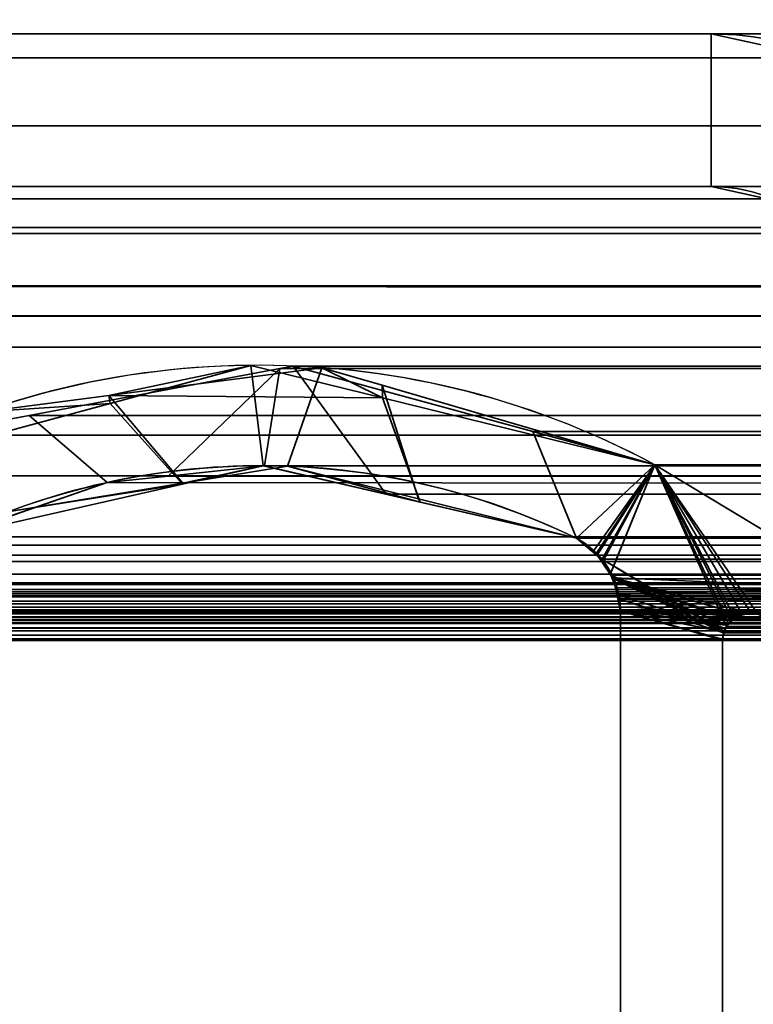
# Model space of a CAD drawing. Header units: millimetres. Extents: x -508 to 6708, y -115 to 193.
# Tile 359 of 656: x 1140 to 1147, y 7 to 17. Entities that reach past the tile are written whole.
import ezdxf

# ---------------------------------------------------------------- set-up
doc = ezdxf.new("R2010")
doc.units = ezdxf.units.MM
doc.layers.add('151', color=7, linetype='Continuous', true_color=0xffffff)

# ---------------------------------------------------------------- blocks, each defined once
blk = doc.blocks.new('UG_SURFACE_002')
at = {"layer": '151', "color": 252, "linetype": 'Continuous', "lineweight": 35}
for points in [[(2057.4999, -10, 2215.25), (2057.4999, 174.4, 2215.25), (942.5, 174.4, 2215.25), (942.5, -10, 2215.25)], [(1092.5, -10, 2065.2499), (1092.5, 174.4, 2065.2499), (1907.5, 174.4, 2065.2499), (1907.5, -10, 2065.2499)]]:
    blk.add_3dface(points, dxfattribs=at)
blk = doc.blocks.new('UG_SURFACE_146')
at = {"layer": '151', "color": 252, "linetype": 'Continuous', "lineweight": 35}
for points in [[(1138.58, 16.5, 2018.6701), (1146.89, 16.5, 2010.36), (1146.89, 16.5, -7.75), (1138.58, 16.5, -7.75)], [(1138.58, 15, 2018.6701), (1146.89, 15, 2010.36), (1146.89, 16.5, 2010.36), (1138.58, 16.5, 2018.6701)], [(1138.58, 16.5, -7.75), (1146.89, 16.5, -7.75), (1146.89, 15, -7.75), (1138.58, 15, -7.75)], [(1148.1673, 16.2227, 2009.0828), (1148.1673, 16.2227, -7.75), (1146.89, 16.5, -7.75), (1146.89, 16.5, 2010.36)], [(1146.89, 15, 2010.36), (1147.5452, 14.8577, 2009.7048), (1148.1673, 16.2227, 2009.0828), (1146.89, 16.5, 2010.36)], [(1146.89, 16.5, -7.75), (1148.1673, 16.2227, -7.75), (1147.5452, 14.8577, -7.75), (1146.89, 15, -7.75)], [(1138.58, 15, 2018.6701), (1138.58, 15, -7.75), (1146.89, 15, -7.75), (1146.89, 15, 2010.36)], [(1146.89, 15, 2010.36), (1146.89, 15, -7.75), (1147.5452, 14.8577, -7.75), (1147.5452, 14.8577, 2009.7048)]]:
    blk.add_3dface(points, dxfattribs=at)
blk = doc.blocks.new('UG_SURFACE_147')
at = {"layer": '151', "color": 252, "linetype": 'Continuous', "lineweight": 35}
for points in [[(1138.58, 16.5, 2018.6701), (1146.89, 16.5, 2010.36), (1146.89, 16.5, -7.75), (1138.58, 16.5, -7.75)], [(1138.58, 15, 2018.6701), (1146.89, 15, 2010.36), (1146.89, 16.5, 2010.36), (1138.58, 16.5, 2018.6701)], [(1138.58, 16.5, -7.75), (1146.89, 16.5, -7.75), (1146.89, 15, -7.75), (1138.58, 15, -7.75)], [(1148.1673, 16.2227, 2009.0828), (1148.1673, 16.2227, -7.75), (1146.89, 16.5, -7.75), (1146.89, 16.5, 2010.36)], [(1146.89, 15, 2010.36), (1147.5452, 14.8577, 2009.7048), (1148.1673, 16.2227, 2009.0828), (1146.89, 16.5, 2010.36)], [(1146.89, 16.5, -7.75), (1148.1673, 16.2227, -7.75), (1147.5452, 14.8577, -7.75), (1146.89, 15, -7.75)], [(1138.58, 15, 2018.6701), (1138.58, 15, -7.75), (1146.89, 15, -7.75), (1146.89, 15, 2010.36)], [(1146.89, 15, 2010.36), (1146.89, 15, -7.75), (1147.5452, 14.8577, -7.75), (1147.5452, 14.8577, 2009.7048)]]:
    blk.add_3dface(points, dxfattribs=at)
blk = doc.blocks.new('UG_SURFACE_148')
at = {"layer": '151', "color": 252, "linetype": 'Continuous', "lineweight": 35}
for points in [[(1861.42, 16.5, 2018.6701), (1138.58, 16.5, 2018.6701), (1137.4013, 16.2655, 2019.8486), (1862.5987, 16.2655, 2019.8486)], [(1138.58, 16.5, 2018.6701), (1861.42, 16.5, 2018.6701), (1853.11, 16.5, 2010.36), (1146.89, 16.5, 2010.36)], [(1138.58, 16.5, 2018.6701), (1146.89, 16.5, 2010.36), (1146.89, 15, 2010.36), (1138.58, 15, 2018.6701)], [(1851.8327, 16.2227, 2009.0828), (1148.1673, 16.2227, 2009.0828), (1146.89, 16.5, 2010.36), (1853.11, 16.5, 2010.36)], [(1146.89, 16.5, 2010.36), (1148.1673, 16.2227, 2009.0828), (1147.5452, 14.8577, 2009.7048), (1146.89, 15, 2010.36)], [(1862.5987, 16.2655, 2019.8486), (1137.4013, 16.2655, 2019.8486), (1136.4021, 15.5979, 2020.8478), (1863.5979, 15.5979, 2020.8478)], [(1863.5979, 15.5979, 2020.8478), (1136.4021, 15.5979, 2020.8478), (1135.7344, 14.5987, 2021.5156), (1864.2656, 14.5987, 2021.5156)], [(1862.0247, 14.8797, 2019.2747), (1137.9753, 14.8797, 2019.2747), (1138.58, 15, 2018.6701), (1861.42, 15, 2018.6701)], [(1138.58, 15, 2018.6701), (1146.89, 15, 2010.36), (1853.11, 15, 2010.36), (1861.42, 15, 2018.6701)], [(1853.11, 15, 2010.36), (1146.89, 15, 2010.36), (1147.5452, 14.8577, 2009.7048), (1852.4548, 14.8577, 2009.7048)], [(1862.5373, 14.5372, 2019.7873), (1137.4627, 14.5372, 2019.7873), (1137.9753, 14.8797, 2019.2747), (1862.0247, 14.8797, 2019.2747)], [(1864.4408, 14.0209, 2021.6908), (1864.2656, 14.5987, 2021.5156), (1135.7344, 14.5987, 2021.5156), (1135.5592, 14.0209, 2021.6908)], [(1862.8798, 14.0246, 2020.1297), (1137.1202, 14.0246, 2020.1297), (1137.4627, 14.5372, 2019.7873), (1862.5373, 14.5372, 2019.7873)], [(1135.5592, 14.0209, 2021.6908), (1135.5, 13.42, 2021.75), (1864.5, 13.42, 2021.75)], [(1135.5592, 14.0209, 2021.6908), (1864.5, 13.42, 2021.75), (1864.4408, 14.0209, 2021.6908)], [(1137.0304, 13.7282, 2020.2196), (1137.1202, 14.0246, 2020.1297), (1862.8798, 14.0246, 2020.1297), (1862.9696, 13.7282, 2020.2196)], [(1863, 13.42, 2020.2501), (1137, 13.42, 2020.2501), (1137.0304, 13.7282, 2020.2196)], [(1862.9696, 13.7282, 2020.2196), (1863, 13.42, 2020.2501), (1137.0304, 13.7282, 2020.2196)], [(1135.5, -21.92, 2021.75), (1864.5, -21.92, 2021.75), (1864.5, 13.42, 2021.75), (1135.5, 13.42, 2021.75)], [(1137, -21.92, 2020.2501), (1137, 13.42, 2020.2501), (1863, 13.42, 2020.2501), (1863, -21.92, 2020.2501)]]:
    blk.add_3dface(points, dxfattribs=at)
blk = doc.blocks.new('UG_SURFACE_154')
at = {"layer": '151', "color": 7, "linetype": 'Continuous', "lineweight": 35}
for points in [[(1140.9692, 12.9471, -7.75), (1142.3644, 13.2427, 2014.8857), (1143.6591, 12.9246, 2013.5908)], [(1140.9692, 12.9471, -7.75), (1140.9807, 12.8682, 2016.2692), (1142.3644, 13.2427, 2014.8857)], [(1143.6591, 12.9246, 2013.5908), (1143.0629, 13.2198, -7.75), (1140.9692, 12.9471, -7.75)], [(1140.9692, 12.9471, -7.75), (1143.0629, 13.2198, -7.75), (1142.7267, 12.2515, -7.75), (1141.698, 12.0842, -7.75)], [(1141.6926, 12.0756, 2015.5573), (1142.4879, 12.2561, 2014.7622), (1142.3644, 13.2427, 2014.8857), (1140.9807, 12.8682, 2016.2692)], [(1143.6591, 12.9246, 2013.5908), (1142.3644, 13.2427, 2014.8857), (1142.4879, 12.2561, 2014.7622), (1144.0293, 11.8991, 2013.2208)], [(1144.0133, 11.9305, -7.75), (1142.7267, 12.2515, -7.75), (1143.0629, 13.2198, -7.75), (1143.657, 13.0469, -7.75)], [(1143.6591, 12.9246, 2013.5908), (1143.657, 13.0469, -7.75), (1143.0629, 13.2198, -7.75)], [(1143.657, 13.0469, -7.75), (1143.6591, 12.9246, 2013.5908), (1146.337, 12.2666, 2010.9129)], [(1146.337, 12.2666, 2010.9129), (1146.337, 12.2666, -7.75), (1143.657, 13.0469, -7.75)], [(1143.657, 13.0469, -7.75), (1146.337, 12.2666, -7.75), (1145.5678, 11.5427, -7.75), (1144.0133, 11.9305, -7.75)], [(1140.9807, 12.8682, 2016.2692), (1140.9692, 12.9471, -7.75), (1139.7345, 12.7862, -7.75)], [(1141.698, 12.0842, -7.75), (1139.9906, 11.8066, -7.75), (1139.7345, 12.7862, -7.75), (1140.9692, 12.9471, -7.75)], [(1144.0293, 11.8991, 2013.2208), (1145.5678, 11.5427, 2011.6823), (1146.337, 12.2666, 2010.9129), (1143.6591, 12.9246, 2013.5908)], [(1138.348, 12.1555, -7.75), (1138.348, 12.1555, 2018.9021), (1140.9807, 12.8682, 2016.2692)], [(1140.9807, 12.8682, 2016.2692), (1139.7345, 12.7862, -7.75), (1138.348, 12.1555, -7.75)], [(1140.9807, 12.8682, 2016.2692), (1138.348, 12.1555, 2018.9021), (1139.405, 11.5565, 2017.8449), (1141.6926, 12.0756, 2015.5573)], [(1142.4879, 12.2561, 2014.7622), (1141.6926, 12.0756, 2015.5573), (1141.698, 12.0842, -7.75)], [(1142.4879, 12.2561, 2014.7622), (1141.698, 12.0842, -7.75), (1142.7267, 12.2515, -7.75)], [(1144.0293, 11.8991, 2013.2208), (1142.4879, 12.2561, 2014.7622), (1142.7267, 12.2515, -7.75)], [(1142.7267, 12.2515, -7.75), (1144.0133, 11.9305, -7.75), (1144.0293, 11.8991, 2013.2208)], [(1145.7393, 11.4215, -7.75), (1145.5678, 11.5427, -7.75), (1146.337, 12.2666, -7.75)], [(1146.337, 12.2666, 2010.9129), (1145.5678, 11.5427, 2011.6823), (1145.7597, 11.3814, 2011.4903)], [(1145.7604, 11.3921, -7.75), (1145.7393, 11.4215, -7.75), (1146.337, 12.2666, -7.75)], [(1145.7597, 11.3814, 2011.4903), (1145.8309, 11.3216, 2011.4191), (1146.337, 12.2666, 2010.9129)], [(1145.9023, 11.1942, -7.75), (1145.7604, 11.3921, -7.75), (1146.337, 12.2666, -7.75)], [(1146.337, 12.2666, 2010.9129), (1145.8309, 11.3216, 2011.4191), (1145.8992, 11.1889, 2011.3509)], [(1145.8992, 11.1889, 2011.3509), (1145.9653, 11.0607, 2011.2846), (1148.3501, 11.0514, 2008.8999), (1146.337, 12.2666, 2010.9129)], [(1146.337, 12.2666, -7.75), (1148.3501, 11.0514, -7.75), (1145.9299, 11.1557, -7.75), (1145.9023, 11.1942, -7.75)], [(1146.337, 12.2666, 2010.9129), (1148.3501, 11.0514, 2008.8999), (1148.3501, 11.0514, -7.75), (1146.337, 12.2666, -7.75)], [(1141.6926, 12.0756, 2015.5573), (1139.405, 11.5565, 2017.8449), (1139.9906, 11.8066, -7.75)], [(1139.9906, 11.8066, -7.75), (1141.698, 12.0842, -7.75), (1141.6926, 12.0756, 2015.5573)], [(1144.0133, 11.9305, -7.75), (1145.5678, 11.5427, -7.75), (1145.5678, 11.5427, 2011.6823)], [(1145.5678, 11.5427, 2011.6823), (1144.0293, 11.8991, 2013.2208), (1144.0133, 11.9305, -7.75)], [(1145.5678, 11.5427, -7.75), (1145.7393, 11.4215, -7.75), (1145.7597, 11.3814, 2011.4903)], [(1145.7597, 11.3814, 2011.4903), (1145.5678, 11.5427, 2011.6823), (1145.5678, 11.5427, -7.75)], [(1145.7393, 11.4215, -7.75), (1145.7604, 11.3921, -7.75), (1145.7597, 11.3814, 2011.4903)], [(1145.8309, 11.3216, 2011.4191), (1145.7597, 11.3814, 2011.4903), (1145.7604, 11.3921, -7.75)], [(1145.7604, 11.3921, -7.75), (1145.9023, 11.1942, -7.75), (1145.8992, 11.1889, 2011.3509)], [(1145.8992, 11.1889, 2011.3509), (1145.8309, 11.3216, 2011.4191), (1145.7604, 11.3921, -7.75)], [(1145.9653, 11.0607, 2011.2846), (1145.8992, 11.1889, 2011.3509), (1145.9023, 11.1942, -7.75)], [(1145.9023, 11.1942, -7.75), (1145.9299, 11.1557, -7.75), (1145.9756, 10.9915, 2011.2743)], [(1145.9756, 10.9915, 2011.2743), (1145.9653, 11.0607, 2011.2846), (1145.9023, 11.1942, -7.75)], [(1145.9299, 11.1557, -7.75), (1147.0879, 10.7338, -7.75), (1147.0528, 10.6857, -7.75)], [(1145.9299, 11.1557, -7.75), (1147.1832, 10.7922, -7.75), (1147.1096, 10.7471, -7.75)], [(1145.9299, 11.1557, -7.75), (1147.2839, 10.8082, -7.75), (1147.1878, 10.793, -7.75)], [(1145.9653, 10.9898, -7.75), (1145.9299, 11.1557, -7.75), (1147.0284, 10.6524, -7.75)], [(1147.1096, 10.7471, -7.75), (1147.0879, 10.7338, -7.75), (1145.9299, 11.1557, -7.75)], [(1147.318, 10.8051, -7.75), (1147.2839, 10.8082, -7.75), (1145.9299, 11.1557, -7.75), (1148.3501, 11.0514, -7.75)], [(1147.1878, 10.793, -7.75), (1147.1832, 10.7922, -7.75), (1145.9299, 11.1557, -7.75)], [(1147.0528, 10.6857, -7.75), (1147.0284, 10.6524, -7.75), (1145.9299, 11.1557, -7.75)], [(1145.9299, 11.1557, -7.75), (1145.9653, 10.9898, -7.75), (1145.9756, 10.9915, 2011.2743)], [(1148.3501, 11.0514, 2008.8999), (1145.9653, 11.0607, 2011.2846), (1145.9756, 10.9915, 2011.2743)], [(1145.9756, 10.9915, 2011.2743), (1146, 10.8277, 2011.25), (1148.3501, 11.0514, 2008.8999)], [(1147.1884, 10.7875, 2010.0615), (1147.2839, 10.8082, 2009.9661), (1148.3501, 11.0514, 2008.8999), (1146, 10.8277, 2011.25)], [(1148.3501, 11.0514, 2008.8999), (1147.2839, 10.8082, 2009.9661), (1147.318, 10.8051, 2009.932)], [(1146, 10.8277, 2011.25), (1145.9756, 10.9915, 2011.2743), (1145.9653, 10.9898, -7.75)], [(1146, 10.8277, -7.75), (1145.9653, 10.9898, -7.75), (1147.0284, 10.6524, -7.75), (1147.0208, 10.6205, -7.75)], [(1145.9653, 10.9898, -7.75), (1146, 10.8277, -7.75), (1146, 10.8277, 2011.25)], [(1146, 4.7035, -7.75), (1146, 10.8277, -7.75), (1147.0021, 10.5427, -7.75), (1147.0021, 6.7467, -7.75)], [(1147.0208, 10.6205, -7.75), (1147.0021, 10.5427, -7.75), (1146, 10.8277, -7.75)], [(1146, 10.8277, 2011.25), (1147.0021, 10.5427, 2010.2479), (1147.0162, 10.6216, 2010.2339)], [(1147.0021, 6.7467, 2010.2479), (1147.0021, 10.5427, 2010.2479), (1146, 10.8277, 2011.25), (1146, 4.7035, 2011.25)], [(1147.0162, 10.6216, 2010.2339), (1147.0163, 10.6222, 2010.2339), (1146, 10.8277, 2011.25)], [(1146, 10.8277, 2011.25), (1147.1547, 10.7801, 2010.0954), (1147.1884, 10.7875, 2010.0615)], [(1146, 10.8277, 2011.25), (1147.0615, 10.705, 2010.1886), (1147.1101, 10.7442, 2010.1399)], [(1147.1101, 10.7442, 2010.1399), (1147.1547, 10.7801, 2010.0954), (1146, 10.8277, 2011.25)], [(1146, 10.8277, 2011.25), (1147.0163, 10.6222, 2010.2339), (1147.0511, 10.6862, 2010.1988)], [(1147.0511, 10.6862, 2010.1988), (1147.0615, 10.705, 2010.1886), (1146, 10.8277, 2011.25)], [(1146, 10.8277, -7.75), (1146, 4.7035, -7.75), (1146, 4.7035, 2011.25), (1146, 10.8277, 2011.25)], [(1147.0528, 10.6857, -7.75), (1147.0879, 10.7338, -7.75), (1147.1101, 10.7442, 2010.1399)], [(1147.1101, 10.7442, 2010.1399), (1147.0615, 10.705, 2010.1886), (1147.0528, 10.6857, -7.75)], [(1147.0879, 10.7338, -7.75), (1147.1096, 10.7471, -7.75), (1147.1101, 10.7442, 2010.1399)], [(1147.1096, 10.7471, -7.75), (1147.1832, 10.7922, -7.75), (1147.1884, 10.7875, 2010.0615)], [(1147.1884, 10.7875, 2010.0615), (1147.1547, 10.7801, 2010.0954), (1147.1096, 10.7471, -7.75)], [(1147.1547, 10.7801, 2010.0954), (1147.1101, 10.7442, 2010.1399), (1147.1096, 10.7471, -7.75)], [(1147.1832, 10.7922, -7.75), (1147.1878, 10.793, -7.75), (1147.1884, 10.7875, 2010.0615)], [(1147.1878, 10.793, -7.75), (1147.2839, 10.8082, -7.75), (1147.2839, 10.8082, 2009.9661)], [(1147.2839, 10.8082, 2009.9661), (1147.1884, 10.7875, 2010.0615), (1147.1878, 10.793, -7.75)], [(1147.2839, 10.8082, -7.75), (1147.318, 10.8051, -7.75), (1147.3515, 10.798, 2009.8984)], [(1147.3515, 10.798, 2009.8984), (1147.318, 10.8051, 2009.932), (1147.2839, 10.8082, -7.75)], [(1147.318, 10.8051, 2009.932), (1147.2839, 10.8082, 2009.9661), (1147.2839, 10.8082, -7.75)], [(1147.0511, 10.6862, 2010.1988), (1147.0163, 10.6222, 2010.2339), (1147.0284, 10.6524, -7.75)], [(1147.0208, 10.6205, -7.75), (1147.0284, 10.6524, -7.75), (1147.0163, 10.6222, 2010.2339)], [(1147.0284, 10.6524, -7.75), (1147.0528, 10.6857, -7.75), (1147.0511, 10.6862, 2010.1988)], [(1147.0615, 10.705, 2010.1886), (1147.0511, 10.6862, 2010.1988), (1147.0528, 10.6857, -7.75)], [(1147.0021, 10.5427, -7.75), (1147.0208, 10.6205, -7.75), (1147.0162, 10.6216, 2010.2339)], [(1147.0162, 10.6216, 2010.2339), (1147.0021, 10.5427, 2010.2479), (1147.0021, 10.5427, -7.75)], [(1147.0163, 10.6222, 2010.2339), (1147.0162, 10.6216, 2010.2339), (1147.0208, 10.6205, -7.75)], [(1147.0021, 10.5427, 2010.2479), (1147.0021, 6.7467, 2010.2479), (1147.0021, 6.7467, -7.75), (1147.0021, 10.5427, -7.75)]]:
    blk.add_3dface(points, dxfattribs=at)
blk = doc.blocks.new('UG_SURFACE_155')
at = {"layer": '151', "color": 7, "linetype": 'Continuous', "lineweight": 35}
for points in [[(1141.551, 12.1549, 2015.6989), (1140.9526, 12.0911, 2016.2973), (1140.1865, 12.7514, 2017.0634), (1142.6491, 13.2115, 2014.601)], [(1140.1865, 12.7514, 2017.0634), (1859.8135, 12.7514, 2017.0634), (1857.3509, 13.2115, 2014.601), (1142.6491, 13.2115, 2014.601)], [(1142.6491, 13.2115, 2014.601), (1142.4994, 12.2561, 2014.7505), (1141.551, 12.1549, 2015.6989)], [(1143.6955, 11.978, 2013.5546), (1142.4994, 12.2561, 2014.7505), (1142.6491, 13.2115, 2014.601), (1142.7813, 13.2362, 2014.4687)], [(1142.7813, 13.2362, 2014.4687), (1142.6491, 13.2115, 2014.601), (1857.3509, 13.2115, 2014.601)], [(1145.5678, 11.5427, 2011.6823), (1143.6955, 11.978, 2013.5546), (1142.7813, 13.2362, 2014.4687), (1145.1387, 12.5934, 2012.1114)], [(1142.7813, 13.2362, 2014.4687), (1857.3509, 13.2115, 2014.601), (1857.2187, 13.2362, 2014.4687)], [(1857.2187, 13.2362, 2014.4687), (1145.1387, 12.5934, 2012.1114), (1142.7813, 13.2362, 2014.4687)], [(1857.2187, 13.2362, 2014.4687), (1854.8613, 12.5934, 2012.1114), (1145.1387, 12.5934, 2012.1114)], [(1140.9526, 12.0911, 2016.2973), (1139.405, 11.5565, 2017.8449), (1139.15, 12.5578, 2018.1), (1140.1865, 12.7514, 2017.0634)], [(1860.85, 12.5578, 2018.1), (1859.8135, 12.7514, 2017.0634), (1140.1865, 12.7514, 2017.0634), (1139.15, 12.5578, 2018.1)], [(1145.1387, 12.5934, 2012.1114), (1146.337, 12.2666, 2010.9129), (1145.5678, 11.5427, 2011.6823)], [(1145.1387, 12.5934, 2012.1114), (1854.8613, 12.5934, 2012.1114), (1853.663, 12.2666, 2010.9129), (1146.337, 12.2666, 2010.9129)], [(1139.15, 12.5578, 2018.1), (1138.348, 12.1555, 2018.9021), (1861.652, 12.1555, 2018.9021)], [(1139.15, 12.5578, 2018.1), (1861.652, 12.1555, 2018.9021), (1860.85, 12.5578, 2018.1)], [(1857.5217, 12.2561, 2014.7717), (1141.551, 12.1549, 2015.6989), (1142.4994, 12.2561, 2014.7505)], [(1857.5217, 12.2561, 2014.7717), (1858.4361, 12.0479, 2015.686), (1141.551, 12.1549, 2015.6989)], [(1142.4994, 12.2561, 2014.7505), (1856.3046, 11.9751, 2013.5546), (1857.5217, 12.2561, 2014.7717)], [(1142.4994, 12.2561, 2014.7505), (1143.6955, 11.978, 2013.5546), (1856.3046, 11.9751, 2013.5546)], [(1145.7692, 11.3774, 2011.4808), (1145.5678, 11.5427, 2011.6823), (1146.337, 12.2666, 2010.9129)], [(1146.337, 12.2666, 2010.9129), (1145.8188, 11.3367, 2011.4312), (1145.7692, 11.3774, 2011.4808)], [(1145.8188, 11.3367, 2011.4312), (1146.337, 12.2666, 2010.9129), (1147.0414, 10.6764, 2010.2086), (1147.0202, 10.6289, 2010.2298)], [(1148.0399, 10.5173, 2009.2101), (1147.3515, 10.798, 2009.8984), (1146.337, 12.2666, 2010.9129), (1148.3501, 11.0514, 2008.8999)], [(1146.337, 12.2666, 2010.9129), (1147.2839, 10.8082, 2009.9661), (1147.1974, 10.7967, 2010.0527)], [(1146.337, 12.2666, 2010.9129), (1147.0993, 10.7439, 2010.1507), (1147.0629, 10.7014, 2010.1871)], [(1146.337, 12.2666, 2010.9129), (1147.1965, 10.7966, 2010.0534), (1147.1241, 10.7573, 2010.1259)], [(1147.3515, 10.798, 2009.8984), (1147.2839, 10.8082, 2009.9661), (1146.337, 12.2666, 2010.9129)], [(1147.0629, 10.7014, 2010.1871), (1147.0414, 10.6764, 2010.2086), (1146.337, 12.2666, 2010.9129)], [(1147.1974, 10.7967, 2010.0527), (1147.1965, 10.7966, 2010.0534), (1146.337, 12.2666, 2010.9129)], [(1147.1241, 10.7573, 2010.1259), (1147.0993, 10.7439, 2010.1507), (1146.337, 12.2666, 2010.9129)], [(1853.663, 12.2666, 2010.9129), (1851.6499, 11.0514, 2008.8999), (1148.3501, 11.0514, 2008.8999), (1146.337, 12.2666, 2010.9129)], [(1863.4446, 11.0875, 2020.6945), (1861.652, 12.1555, 2018.9021), (1138.348, 12.1555, 2018.9021), (1136.5554, 11.0875, 2020.6945)], [(1860.595, 11.5565, 2017.8449), (1140.9526, 12.0911, 2016.2973), (1141.551, 12.1549, 2015.6989)], [(1141.551, 12.1549, 2015.6989), (1858.4361, 12.0479, 2015.686), (1860.595, 11.5565, 2017.8449)], [(1860.595, 11.5565, 2017.8449), (1139.405, 11.5565, 2017.8449), (1140.9526, 12.0911, 2016.2973)], [(1143.6955, 11.978, 2013.5546), (1145.5678, 11.5427, 2011.6823), (1854.4322, 11.5427, 2011.6823)], [(1854.4322, 11.5427, 2011.6823), (1856.3046, 11.9751, 2013.5546), (1143.6955, 11.978, 2013.5546)], [(1139.2902, 11.4749, 2017.9598), (1139.405, 11.5565, 2017.8449), (1860.595, 11.5565, 2017.8449)], [(1860.595, 11.5565, 2017.8449), (1860.7128, 11.484, 2017.9627), (1139.2902, 11.4749, 2017.9598)], [(1145.7692, 11.3774, 2011.4808), (1854.2308, 11.3774, 2011.4808), (1854.4322, 11.5427, 2011.6823), (1145.5678, 11.5427, 2011.6823)], [(1860.7702, 11.4486, 2018.0202), (1139.1101, 11.316, 2018.1398), (1139.1529, 11.3772, 2018.0972)], [(1860.7702, 11.4486, 2018.0202), (1860.8896, 11.3135, 2018.1396), (1139.1101, 11.316, 2018.1398)], [(1139.1529, 11.3772, 2018.0972), (1139.2902, 11.4749, 2017.9598), (1860.7128, 11.484, 2017.9627)], [(1860.7128, 11.484, 2017.9627), (1860.7702, 11.4486, 2018.0202), (1139.1529, 11.3772, 2018.0972)], [(1854.1812, 11.3367, 2011.4312), (1145.7692, 11.3774, 2011.4808), (1145.8188, 11.3367, 2011.4312)], [(1854.1812, 11.3367, 2011.4312), (1854.2308, 11.3774, 2011.4808), (1145.7692, 11.3774, 2011.4808)], [(1145.8188, 11.3367, 2011.4312), (1854.0872, 11.1809, 2011.3373), (1854.1812, 11.3367, 2011.4312)], [(1145.8188, 11.3367, 2011.4312), (1145.9128, 11.1809, 2011.3373), (1854.0872, 11.1809, 2011.3373)], [(1147.0202, 10.6289, 2010.2298), (1147.0138, 10.6145, 2010.2363), (1145.8188, 11.3367, 2011.4312)], [(1145.9128, 11.1809, 2011.3373), (1145.8188, 11.3367, 2011.4312), (1147.0138, 10.6145, 2010.2363)], [(1860.942, 11.2541, 2018.1921), (1138.9928, 11.1065, 2018.2571), (1139.022, 11.19, 2018.2281)], [(1860.942, 11.2541, 2018.1921), (1861.0098, 11.1077, 2018.2598), (1138.9928, 11.1065, 2018.2571)], [(1139.022, 11.19, 2018.2281), (1139.1101, 11.316, 2018.1398), (1860.8896, 11.3135, 2018.1396)], [(1860.8896, 11.3135, 2018.1396), (1860.942, 11.2541, 2018.1921), (1139.022, 11.19, 2018.2281)], [(1854.0092, 10.9475, 2011.2591), (1145.9128, 11.1809, 2011.3373), (1145.9351, 11.1441, 2011.3151)], [(1854.0092, 10.9475, 2011.2591), (1854.0649, 11.1441, 2011.3151), (1145.9128, 11.1809, 2011.3373)], [(1854.0649, 11.1441, 2011.3151), (1854.0872, 11.1809, 2011.3373), (1145.9128, 11.1809, 2011.3373)], [(1147.0138, 10.6145, 2010.2363), (1145.9351, 11.1441, 2011.3151), (1145.9128, 11.1809, 2011.3373)], [(1854.0089, 10.9448, 2011.2588), (1145.9351, 11.1441, 2011.3151), (1145.9908, 10.9475, 2011.2591)], [(1145.9351, 11.1441, 2011.3151), (1854.0089, 10.9448, 2011.2588), (1854.0092, 10.9475, 2011.2591)], [(1145.9908, 10.9475, 2011.2591), (1145.9351, 11.1441, 2011.3151), (1147.0138, 10.6145, 2010.2363)], [(1136.5012, 11.0383, 2020.7489), (1136.476, 11.0155, 2020.7739), (1863.5329, 11.0032, 2020.7829)], [(1136.5554, 11.0875, 2020.6945), (1136.5012, 11.0383, 2020.7489), (1863.498, 11.0365, 2020.7479)], [(1863.5329, 11.0032, 2020.7829), (1863.498, 11.0365, 2020.7479), (1136.5012, 11.0383, 2020.7489)], [(1863.498, 11.0365, 2020.7479), (1863.4446, 11.0875, 2020.6945), (1136.5554, 11.0875, 2020.6945)], [(1138.9546, 10.9977, 2018.2953), (1138.9928, 11.1065, 2018.2571), (1861.0098, 11.1077, 2018.2598)], [(1861.0098, 11.1077, 2018.2598), (1861.0249, 11.0751, 2018.275), (1138.9546, 10.9977, 2018.2953)], [(1861.0249, 11.0751, 2018.275), (1861.0616, 10.8663, 2018.3115), (1138.9546, 10.9977, 2018.2953)], [(1863.552, 10.9652, 2020.802), (1136.4472, 10.9664, 2020.8027), (1136.4319, 10.9258, 2020.818)], [(1136.4319, 10.9258, 2020.818), (1863.569, 10.9316, 2020.8189), (1863.552, 10.9652, 2020.802)], [(1136.4516, 10.9779, 2020.7984), (1136.4472, 10.9664, 2020.8027), (1863.552, 10.9652, 2020.802)], [(1863.552, 10.9652, 2020.802), (1136.476, 11.0155, 2020.7739), (1136.4516, 10.9779, 2020.7984)], [(1136.476, 11.0155, 2020.7739), (1863.552, 10.9652, 2020.802), (1863.5329, 11.0032, 2020.7829)], [(1861.0616, 10.8663, 2018.3115), (1138.9384, 10.8663, 2018.3115), (1138.9546, 10.9977, 2018.2953)], [(1145.9908, 10.9475, 2011.2591), (1145.9911, 10.9448, 2011.2588), (1854.0089, 10.9448, 2011.2588)], [(1145.9911, 10.9448, 2011.2588), (1145.9908, 10.9475, 2011.2591), (1147.0138, 10.6145, 2010.2363)], [(1146, 10.8277, 2011.25), (1854, 10.8277, 2011.25), (1854.0089, 10.9448, 2011.2588), (1145.9911, 10.9448, 2011.2588)], [(1147.0138, 10.6145, 2010.2363), (1147.0035, 10.5516, 2010.2465), (1146, 10.8277, 2011.25), (1145.9911, 10.9448, 2011.2588)], [(1136.4217, 10.8984, 2020.8285), (1136.4156, 10.8382, 2020.8344), (1863.5852, 10.846, 2020.8352)], [(1136.4156, 10.8382, 2020.8344), (1863.5851, 10.8384, 2020.8352), (1863.5852, 10.846, 2020.8352)], [(1136.4319, 10.9258, 2020.818), (1136.4217, 10.8984, 2020.8285), (1863.5852, 10.846, 2020.8352)], [(1136.4319, 10.9258, 2020.818), (1863.5697, 10.9274, 2020.8199), (1863.569, 10.9316, 2020.8189)], [(1863.5852, 10.846, 2020.8352), (1863.5697, 10.9274, 2020.8199), (1136.4319, 10.9258, 2020.818)], [(1138.9384, 5.7187, 2018.3115), (1138.9384, 10.8663, 2018.3115), (1861.0616, 10.8663, 2018.3115), (1861.0616, 5.7187, 2018.3115)], [(1863.5844, 10.8085, 2020.8344), (1136.4156, 10.8382, 2020.8344), (1136.4145, 10.8282, 2020.8354)], [(1136.4145, 10.8282, 2020.8354), (1136.428, 10.7445, 2020.822), (1863.572, 10.7445, 2020.822)], [(1863.572, 10.7445, 2020.822), (1863.5844, 10.8085, 2020.8344), (1136.4145, 10.8282, 2020.8354)], [(1863.5844, 10.8085, 2020.8344), (1863.5851, 10.8384, 2020.8352), (1136.4156, 10.8382, 2020.8344)], [(1136.4323, 10.736, 2020.8178), (1863.5677, 10.736, 2020.8178), (1863.572, 10.7445, 2020.822), (1136.428, 10.7445, 2020.822)], [(1862.3996, 10.8171, 2019.6495), (1863.1971, 10.5484, 2020.447), (1136.8029, 10.5484, 2020.447), (1137.6004, 10.8171, 2019.6495)], [(1862.3996, 10.8171, 2019.6495), (1137.6004, 10.8171, 2019.6495), (1137.6144, 10.8176, 2019.6357)], [(1862.3232, 10.8261, 2019.5732), (1137.6144, 10.8176, 2019.6357), (1137.6871, 10.8202, 2019.563)], [(1862.3232, 10.8261, 2019.5732), (1862.3855, 10.8187, 2019.6354), (1137.6144, 10.8176, 2019.6357)], [(1137.6144, 10.8176, 2019.6357), (1862.3855, 10.8187, 2019.6354), (1862.3996, 10.8171, 2019.6495)], [(1137.6871, 10.8202, 2019.563), (1862.3134, 10.8229, 2019.5634), (1862.3232, 10.8261, 2019.5732)], [(1862.3134, 10.8229, 2019.5634), (1137.6871, 10.8202, 2019.563), (1137.7167, 10.8212, 2019.5334)], [(1137.7167, 10.8212, 2019.5334), (1862.2395, 10.7993, 2019.4895), (1862.3134, 10.8229, 2019.5634)], [(1137.7167, 10.8212, 2019.5334), (1137.76, 10.8, 2019.49), (1862.2395, 10.7993, 2019.4895)], [(1862.1986, 10.7862, 2019.4485), (1137.76, 10.8, 2019.49), (1137.8185, 10.7716, 2019.4316)], [(1862.1986, 10.7862, 2019.4485), (1862.2395, 10.7993, 2019.4895), (1137.76, 10.8, 2019.49)], [(1137.8185, 10.7716, 2019.4316), (1862.1829, 10.7701, 2019.4328), (1862.1986, 10.7862, 2019.4485)], [(1862.1829, 10.7701, 2019.4328), (1137.8185, 10.7716, 2019.4316), (1137.8264, 10.7677, 2019.4235)], [(1137.8264, 10.7677, 2019.4235), (1862.1271, 10.7128, 2019.377), (1862.1829, 10.7701, 2019.4328)], [(1137.8264, 10.7677, 2019.4235), (1137.8732, 10.7134, 2019.3768), (1862.1271, 10.7128, 2019.377)], [(1146, 10.8277, 2011.25), (1146, 4.7035, 2011.25), (1854, 4.7035, 2011.25), (1854, 10.8277, 2011.25)], [(1147.0035, 10.5516, 2010.2465), (1147.0021, 10.5427, 2010.2479), (1146, 10.8277, 2011.25)], [(1147.0021, 10.5427, 2010.2479), (1147.0021, 6.7467, 2010.2479), (1146, 4.7035, 2011.25), (1146, 10.8277, 2011.25)], [(1852.9017, 10.7431, 2010.1516), (1147.0629, 10.7014, 2010.1871), (1147.0993, 10.7439, 2010.1507)], [(1852.9017, 10.7431, 2010.1516), (1852.9371, 10.7015, 2010.1871), (1147.0629, 10.7014, 2010.1871)], [(1852.9017, 10.7431, 2010.1516), (1147.0993, 10.7439, 2010.1507), (1147.1241, 10.7573, 2010.1259)], [(1852.8557, 10.7747, 2010.1056), (1147.1241, 10.7573, 2010.1259), (1147.1965, 10.7966, 2010.0534)], [(1852.8557, 10.7747, 2010.1056), (1852.8765, 10.7603, 2010.1266), (1147.1241, 10.7573, 2010.1259)], [(1147.1241, 10.7573, 2010.1259), (1852.8765, 10.7603, 2010.1266), (1852.9017, 10.7431, 2010.1516)], [(1852.8557, 10.7747, 2010.1056), (1147.1965, 10.7966, 2010.0534), (1147.1974, 10.7967, 2010.0527)], [(1147.1974, 10.7967, 2010.0527), (1147.2839, 10.8082, 2009.9661), (1852.7161, 10.8082, 2009.9661)], [(1852.7161, 10.8082, 2009.9661), (1852.755, 10.8066, 2010.005), (1147.1974, 10.7967, 2010.0527)], [(1852.755, 10.8066, 2010.005), (1852.802, 10.7917, 2010.052), (1147.1974, 10.7967, 2010.0527)], [(1147.1974, 10.7967, 2010.0527), (1852.802, 10.7917, 2010.052), (1852.8557, 10.7747, 2010.1056)], [(1147.3515, 10.798, 2009.8984), (1852.6485, 10.798, 2009.8984), (1852.7161, 10.8082, 2009.9661), (1147.2839, 10.8082, 2009.9661)], [(1863.5314, 10.662, 2020.7813), (1136.4323, 10.736, 2020.8178), (1136.4686, 10.662, 2020.7813)], [(1863.5314, 10.662, 2020.7813), (1863.5677, 10.736, 2020.8178), (1136.4323, 10.736, 2020.8178)], [(1136.4686, 10.662, 2020.7813), (1136.4726, 10.6582, 2020.7775), (1863.5275, 10.6582, 2020.7775), (1863.5314, 10.662, 2020.7813)], [(1863.5275, 10.6582, 2020.7775), (1136.4726, 10.6582, 2020.7775), (1136.5391, 10.5917, 2020.7109)], [(1136.5391, 10.5917, 2020.7109), (1863.461, 10.5914, 2020.7109), (1863.5275, 10.6582, 2020.7775)], [(1862.1204, 10.7061, 2019.3703), (1137.8732, 10.7134, 2019.3768), (1137.88, 10.7055, 2019.3701)], [(1862.1204, 10.7061, 2019.3703), (1862.1271, 10.7128, 2019.377), (1137.8732, 10.7134, 2019.3768)], [(1137.88, 10.7055, 2019.3701), (1862.0888, 10.6334, 2019.3388), (1862.1204, 10.7061, 2019.3703)], [(1137.88, 10.7055, 2019.3701), (1137.9112, 10.6334, 2019.3388), (1862.0888, 10.6334, 2019.3388)], [(1852.9586, 10.6764, 2010.2086), (1147.0202, 10.6289, 2010.2298), (1147.0414, 10.6764, 2010.2086)], [(1852.9586, 10.6764, 2010.2086), (1852.9798, 10.6289, 2010.2298), (1147.0202, 10.6289, 2010.2298)], [(1852.9586, 10.6764, 2010.2086), (1147.0414, 10.6764, 2010.2086), (1147.0629, 10.7014, 2010.1871)], [(1147.0629, 10.7014, 2010.1871), (1852.9371, 10.7015, 2010.1871), (1852.9586, 10.6764, 2010.2086)], [(1863.4601, 10.5905, 2020.71), (1136.5391, 10.5917, 2020.7109), (1136.5411, 10.5896, 2020.7088)], [(1863.4601, 10.5905, 2020.71), (1863.461, 10.5914, 2020.7109), (1136.5391, 10.5917, 2020.7109)], [(1863.4601, 10.5905, 2020.71), (1136.5411, 10.5896, 2020.7088), (1136.622, 10.5553, 2020.628)], [(1136.622, 10.5553, 2020.628), (1863.378, 10.5551, 2020.628), (1863.4601, 10.5905, 2020.71)], [(1863.344, 10.5404, 2020.5939), (1136.622, 10.5553, 2020.628), (1136.6581, 10.54, 2020.592)], [(1863.344, 10.5404, 2020.5939), (1863.378, 10.5551, 2020.628), (1136.622, 10.5553, 2020.628)], [(1136.7829, 10.5429, 2020.467), (1863.1971, 10.5484, 2020.447), (1863.2195, 10.5423, 2020.4694)], [(1136.7829, 10.5429, 2020.467), (1136.8029, 10.5484, 2020.447), (1863.1971, 10.5484, 2020.447)], [(1862.0888, 6.3541, 2019.3388), (1862.0888, 10.6334, 2019.3388), (1137.9112, 10.6334, 2019.3388), (1137.9112, 6.3541, 2019.3388)], [(1147.0035, 10.5516, 2010.2465), (1852.9965, 10.5516, 2010.2465), (1852.9979, 10.5427, 2010.2479), (1147.0021, 10.5427, 2010.2479)], [(1852.9965, 10.5516, 2010.2465), (1147.0035, 10.5516, 2010.2465), (1147.0138, 10.6145, 2010.2363)], [(1147.0138, 10.6145, 2010.2363), (1147.0202, 10.6289, 2010.2298), (1852.9798, 10.6289, 2010.2298), (1852.9862, 10.6145, 2010.2363)], [(1852.9862, 10.6145, 2010.2363), (1852.9965, 10.5516, 2010.2465), (1147.0138, 10.6145, 2010.2363)], [(1136.6581, 10.54, 2020.592), (1136.7089, 10.5412, 2020.5412), (1863.291, 10.5412, 2020.541)], [(1863.291, 10.5412, 2020.541), (1863.344, 10.5404, 2020.5939), (1136.6581, 10.54, 2020.592)], [(1863.2195, 10.5423, 2020.4694), (1136.7089, 10.5412, 2020.5412), (1136.7829, 10.5429, 2020.467)], [(1863.2195, 10.5423, 2020.4694), (1863.291, 10.5412, 2020.541), (1136.7089, 10.5412, 2020.5412)], [(1852.9979, 10.5427, 2010.2479), (1852.9979, 6.7467, 2010.2479), (1147.0021, 6.7467, 2010.2479), (1147.0021, 10.5427, 2010.2479)]]:
    blk.add_3dface(points, dxfattribs=at)

msp = doc.modelspace()

# ---------------------------------------------------------------- linework, layer by layer
at = {"layer": '151', "color": 253, "linetype": 'Continuous', "lineweight": -3}
for p, q in [((1861.42, 16.5, 2018.67), (1138.58, 16.5, 2018.67)), ((1138.58, 16.5, 2018.67), (1146.89, 16.5, 2010.36)), ((1146.89, 16.5, -7.75), (1138.58, 16.5, -7.75)), ((1138.58, 16.5, 2018.67), (1146.89, 16.5, 2010.36)), ((1146.89, 16.5, -7.75), (1138.58, 16.5, -7.75)), ((1138.58, 16.5, 2018.67), (1146.89, 16.5, 2010.36)), ((1853.11, 16.5, 2010.36), (1146.89, 16.5, 2010.36)), ((1146.89, 16.5, 2010.36), (1146.89, 16.5, -7.75)), ((1146.89, 16.5, 2010.36), (1146.89, 16.5, -7.75)), ((1138.58, 15, 2018.67), (1146.89, 15, 2010.36)), ((1146.89, 15, -7.75), (1138.58, 15, -7.75)), ((1861.42, 15, 2018.67), (1138.58, 15, 2018.67)), ((1138.58, 15, 2018.67), (1146.89, 15, 2010.36)), ((1146.89, 15, -7.75), (1138.58, 15, -7.75)), ((1138.58, 15, 2018.67), (1146.89, 15, 2010.36)), ((1146.89, 15, 2010.36), (1146.89, 15, -7.75)), ((1146.89, 15, 2010.36), (1146.89, 15, -7.75)), ((1853.11, 15, 2010.36), (1146.89, 15, 2010.36)), ((1864.5, 13.42, 2021.75), (1135.5, 13.42, 2021.75)), ((1863, 13.42, 2020.25), (1137, 13.42, 2020.25)), ((1853.663, 12.2666, 2010.913), (1146.337, 12.2666, 2010.913)), ((1148.3501, 11.0514, 2008.8999), (1146.337, 12.2666, 2010.913)), ((1146.337, 12.2666, 2010.913), (1146.337, 12.2666, -7.75)), ((1146.337, 12.2666, 2010.913), (1148.3501, 11.0514, 2008.8999)), ((1146.337, 12.2666, -7.75), (1148.3501, 11.0514, -7.75)), ((1861.652, 12.1555, 2018.902), (1138.348, 12.1555, 2018.902)), ((1139.405, 11.5565, 2017.845), (1860.595, 11.5565, 2017.845)), ((1145.5678, 11.5427, 2011.6822), (1854.4322, 11.5427, 2011.6822)), ((1145.5678, 11.5427, -7.75), (1145.5678, 11.5427, 2011.6822)), ((1863.4445, 11.0875, 2020.6945), (1136.5555, 11.0875, 2020.6945)), ((1138.9385, 10.8663, 2018.3115), (1861.0615, 10.8663, 2018.3115)), ((1863.572, 10.7445, 2020.822), (1136.428, 10.7445, 2020.822)), ((1862.3996, 10.8171, 2019.6496), (1137.6004, 10.8171, 2019.6496)), ((1146, 4.7035, 2011.25), (1146, 10.8277, 2011.25)), ((1146, 10.8277, -7.75), (1146, 4.7035, -7.75)), ((1146, 10.8277, 2011.25), (1854, 10.8277, 2011.25)), ((1146, 10.8277, -7.75), (1146, 10.8277, 2011.25)), ((1146, 4.7035, 2011.25), (1146, 10.8277, 2011.25)), ((1852.7161, 10.8082, 2009.9661), (1147.2839, 10.8082, 2009.9661)), ((1147.2839, 10.8082, 2009.9661), (1147.2839, 10.8082, -7.75)), ((1863.1971, 10.5484, 2020.4471), (1136.8029, 10.5484, 2020.4471)), ((1862.0888, 10.6334, 2019.3388), (1137.9112, 10.6334, 2019.3388)), ((1852.9979, 10.5427, 2010.2479), (1147.0021, 10.5427, 2010.2479)), ((1147.0021, 10.5427, 2010.2479), (1147.0021, 10.5427, -7.75)), ((1147.0021, 10.5427, 2010.2479), (1147.0021, 6.7467, 2010.2479)), ((1147.0021, 10.5427, -7.75), (1147.0021, 6.7467, -7.75)), ((1147.0021, 10.5427, 2010.2479), (1147.0021, 6.7467, 2010.2479))]:
    msp.add_line(p, q, dxfattribs=at)
for radius in [3.08, 3.08, 1.58, 1.58]:
    msp.add_arc((1146.89, 13.42, -7.75), radius, 352, 90, dxfattribs=at)
at = {"layer": '151', "color": 253, "linetype": 'Continuous', "lineweight": -3, "extrusion": (-0.707107, -6.12323e-17, -0.707107)}
for major_axis in [(-3.08, 0, 3.08), (-3.08, 0, 3.08), (-3.08, 0, 3.08), (-1.58, 0, 1.58), (-1.58, 0, 1.58), (-1.58, 0, 1.58)]:
    msp.add_ellipse((1146.89, 13.42, 2010.36), major_axis=major_axis, ratio=0.707107, start_param=1.570796, end_param=3.281219, dxfattribs=at)
at = {"layer": '151', "color": 253, "linetype": 'Continuous', "lineweight": -3}
for points in [[(1146.337, 12.2666, 2010.913), (1143.8326, 13.6068, 2013.4174), (1140.8146, 13.5654, 2016.4354), (1138.348, 12.1555, 2018.902)], [(1146.337, 12.2666, -7.75), (1143.8326, 13.6068, -7.75), (1140.8146, 13.5654, -7.75), (1138.348, 12.1555, -7.75)], [(1145.5678, 11.5427, -7.75), (1143.6234, 12.4889, -7.75), (1141.3533, 12.4942, -7.75), (1139.405, 11.5565, -7.75)], [(1139.405, 11.5565, 2017.845), (1141.3533, 12.4942, 2015.8967), (1143.6234, 12.4889, 2013.6266), (1145.5678, 11.5427, 2011.6822)], [(1146, 10.8277, -7.75), (1145.9993, 11.1279, -7.75), (1145.8333, 11.4026, -7.75), (1145.5678, 11.5427, -7.75)], [(1145.5678, 11.5427, 2011.6822), (1145.8333, 11.4026, 2011.4167), (1145.9993, 11.1279, 2011.2507), (1146, 10.8277, 2011.25)], [(1147.0021, 10.5427, 2010.2479), (1147.0064, 10.6939, 2010.2436), (1147.1327, 10.8125, 2010.1173), (1147.2839, 10.8082, 2009.9661)], [(1147.0021, 10.5427, -7.75), (1147.0064, 10.6939, -7.75), (1147.1327, 10.8125, -7.75), (1147.2839, 10.8082, -7.75)], [(1147.2839, 10.8082, -7.75), (1147.3069, 10.8075, -7.75), (1147.3292, 10.804, -7.75), (1147.3515, 10.798, -7.75)], [(1147.2839, 10.8082, 2009.9661), (1147.3069, 10.8075, 2009.9431), (1147.3292, 10.804, 2009.9208), (1147.3515, 10.798, 2009.8985)]]:
    msp.add_open_spline(points, degree=3, dxfattribs=at)
for points, knots in [([(1146.337, 12.2666, 2010.913), (1145.052, 12.9543, 2012.198), (1143.7007, 13.26, 2013.5493), (1140.9723, 13.2249, 2016.2777), (1139.6213, 12.8833, 2017.6287), (1138.348, 12.1555, 2018.902)], [0, 0, 0, 0, 0.5, 0.5, 1, 1, 1, 1]), ([(1145.5678, 11.5427, 2011.6822), (1144.577, 12.0249, 2012.673), (1143.5345, 12.2538, 2013.7155), (1141.4398, 12.2584, 2015.8102), (1140.397, 12.034, 2016.853), (1139.405, 11.5565, 2017.845)], [0, 0, 0, 0, 0.5, 0.5, 1, 1, 1, 1]), ([(1145.5678, 11.5427, 2011.6822), (1145.6584, 11.4949, 2011.5916), (1145.7459, 11.4266, 2011.5041), (1145.8639, 11.2813, 2011.3861), (1145.9042, 11.2163, 2011.3458), (1145.9608, 11.0836, 2011.2892), (1145.9804, 11.0166, 2011.2696), (1145.9968, 10.9082, 2011.2532), (1145.9999, 10.8679, 2011.2501), (1146, 10.8277, 2011.25)], [0, 0, 0, 0, 0.414476, 0.414476, 0.668143, 0.668143, 0.8804, 0.8804, 1, 1, 1, 1]), ([(1147.0021, 10.5427, 2010.2479), (1147.0028, 10.5673, 2010.2472), (1147.0069, 10.5919, 2010.2431), (1147.0206, 10.6369, 2010.2294), (1147.0302, 10.6578, 2010.2198), (1147.0577, 10.7032, 2010.1923), (1147.0778, 10.7258, 2010.1722), (1147.1291, 10.769, 2010.1209), (1147.1626, 10.7864, 2010.0874), (1147.2252, 10.8053, 2010.0248), (1147.2547, 10.809, 2009.9953), (1147.2839, 10.8082, 2009.9661)], [0, 0, 0, 0, 0.140352, 0.140352, 0.279511, 0.279511, 0.481891, 0.481891, 0.763956, 0.763956, 1, 1, 1, 1]), ([(1147.2839, 10.8082, 2009.9661), (1147.2896, 10.808, 2009.9604), (1147.2954, 10.8077, 2009.9546), (1147.3069, 10.8066, 2009.9431), (1147.3126, 10.8059, 2009.9374), (1147.3294, 10.8033, 2009.9206), (1147.3405, 10.8009, 2009.9095), (1147.3515, 10.798, 2009.8985)], [0, 0, 0, 0, 0.253572, 0.253572, 0.507142, 0.507142, 1, 1, 1, 1])]:
    msp.add_open_spline(points, degree=3, knots=knots, dxfattribs=at)

# ---------------------------------------------------------------- block references
for name in ['UG_SURFACE_002', 'UG_SURFACE_146', 'UG_SURFACE_147', 'UG_SURFACE_148', 'UG_SURFACE_154', 'UG_SURFACE_155']:
    msp.add_blockref(name, (0, 0), dxfattribs=at)

doc.saveas('drawing.dxf')
